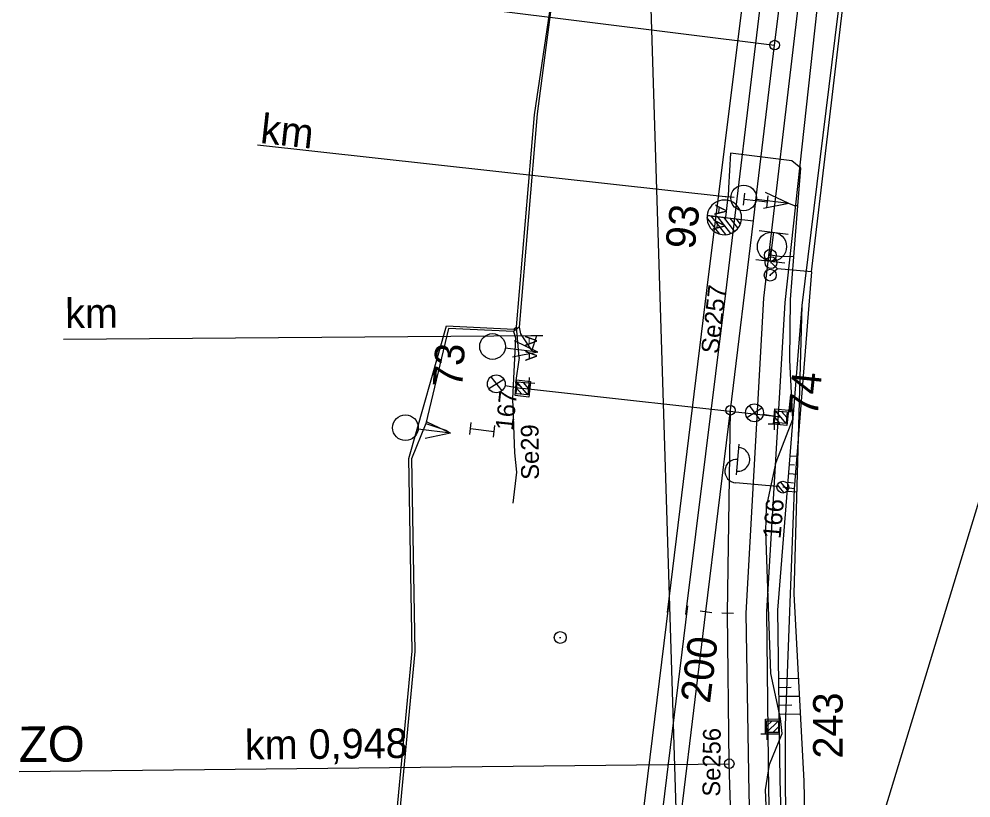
# Model space of a CAD drawing. Extents: x -598638 to -597933, y -1164002 to -1161904.
# Drawn here: x -598565.1 to -598484.7, y -1163354.5 to -1163288.8 of the extents above; entities that cross this region are included whole.
import ezdxf

# ---------------------------------------------------------------- set-up
doc = ezdxf.new("R2010")
doc.units = 0
for name, color, linetype in [('Vrstva 1', 7, 'Continuous'), ('Vrstva 11', 7, 'Continuous'), ('Vrstva 12', 7, 'Continuous'), ('Vrstva 13', 7, 'Continuous'), ('Vrstva 2', 7, 'Continuous'), ('Vrstva 25', 7, 'Continuous'), ('Vrstva 26', 7, 'Continuous'), ('Vrstva 28', 7, 'Continuous'), ('Vrstva 3', 7, 'Continuous'), ('Vrstva 31', 7, 'Continuous'), ('Vrstva 35', 7, 'Continuous'), ('Vrstva 4', 7, 'Continuous'), ('Vrstva 48', 7, 'Continuous'), ('Vrstva 49', 7, 'Continuous'), ('Vrstva 51', 7, 'Continuous'), ('Vrstva 6', 7, 'Continuous'), ('Vrstva 63', 7, 'Continuous'), ('Vrstva 7', 7, 'Continuous')]:
    doc.layers.add(name, color=color, linetype=linetype)

msp = doc.modelspace()

# ---------------------------------------------------------------- linework, layer by layer
at = {"layer": 'Vrstva 1'}
for p, q in [((-598560.794, -1163283.545), (-598501.254, -1163290.961)), ((-598565.086, -1163352.288), (-598505.089, -1163351.642))]:
    msp.add_line(p, q, dxfattribs=at)
for points in [[(-598501.254, -1163290.961), (-598497.592, -1163261.561)], [(-598503.032, -1163305.812), (-598502.849, -1163304.086), (-598501.254, -1163290.961)], [(-598507.057, -1163338.802), (-598504.981, -1163321.789), (-598503.032, -1163305.812)], [(-598505.226, -1163338.92), (-598504.981, -1163321.789)], [(-598540.061, -1163609.51), (-598538.55, -1163597.18), (-598535.661, -1163573.393), (-598532.502, -1163547.551), (-598529.47, -1163522.734), (-598526.451, -1163497.915), (-598523.419, -1163473.102), (-598521.347, -1163456.074), (-598520.4, -1163448.28), (-598517.374, -1163423.469), (-598514.348, -1163398.653), (-598511.323, -1163373.834), (-598509.75, -1163360.838), (-598508.294, -1163349.021), (-598507.057, -1163338.802)], [(-598505.089, -1163351.642), (-598505.226, -1163338.92)], [(-598504.357, -1163374.632), (-598504.42, -1163373.167), (-598504.722, -1163363.13), (-598505.089, -1163351.642)]]:
    msp.add_lwpolyline(points, dxfattribs=at)
for centre in [(-598501.254, -1163290.961), (-598505.089, -1163351.642)]:
    msp.add_circle(centre, 0.4, dxfattribs=at)
at = {"layer": 'Vrstva 11'}
for p, q in [((-598522.096, -1163320.49), (-598523.007, -1163319.413)), ((-598522.049, -1163319.965), (-598522.482, -1163319.454)), ((-598522.624, -1163320.446), (-598523.051, -1163319.941)), ((-598500.287, -1163322.93), (-598501.197, -1163321.853)), ((-598500.239, -1163322.405), (-598500.671, -1163321.894)), ((-598500.815, -1163322.885), (-598501.241, -1163322.381)), ((-598501.94, -1163348.477), (-598501.473, -1163348.01)), ((-598501.94, -1163349.007), (-598500.943, -1163348.01)), ((-598501.413, -1163349.01), (-598500.94, -1163348.537))]:
    msp.add_line(p, q, dxfattribs=at)
for points in [[(-598523.09, -1163320.407), (-598523.007, -1163319.41), (-598522.01, -1163319.493), (-598522.093, -1163320.49)], [(-598501.28, -1163322.846), (-598501.196, -1163321.85), (-598500.2, -1163321.934), (-598500.284, -1163322.93)], [(-598501.94, -1163348.01), (-598500.94, -1163348.01), (-598500.94, -1163349.01), (-598501.94, -1163349.01)]]:
    msp.add_lwpolyline(points, close=True, dxfattribs=at)
for points in [[(-598523.09, -1163320.407), (-598523.007, -1163319.41), (-598522.01, -1163319.493), (-598522.093, -1163320.49), (-598523.09, -1163320.407)], [(-598500.74, -1163322.39), (-598522.55, -1163319.95)], [(-598501.28, -1163322.846), (-598501.196, -1163321.85), (-598500.2, -1163321.934), (-598500.284, -1163322.93), (-598501.28, -1163322.846)], [(-598501.94, -1163348.01), (-598500.94, -1163348.01), (-598500.94, -1163349.01), (-598501.94, -1163349.01), (-598501.94, -1163348.01)]]:
    msp.add_lwpolyline(points, dxfattribs=at)
at = {"layer": 'Vrstva 12'}
for points in [[(-598521.89, -1163319.38), (-598522.03, -1163320.68), (-598523.17, -1163320.56), (-598523.06, -1163319.24), (-598521.89, -1163319.38)], [(-598501.35, -1163322.98), (-598501.24, -1163321.67), (-598500.09, -1163321.79), (-598500.22, -1163323.09), (-598501.35, -1163322.98)], [(-598502.02, -1163349.16), (-598502.04, -1163347.87), (-598500.86, -1163347.86), (-598500.87, -1163349.14), (-598502.02, -1163349.16)]]:
    msp.add_lwpolyline(points, dxfattribs=at)
at = {"layer": 'Vrstva 13'}
msp.add_lwpolyline([(-598494.35, -1163419.483), (-598496.011, -1163400.454), (-598498.249, -1163378.174), (-598498.761, -1163353.124), (-598499.609, -1163337.312), (-598498.929, -1163312.944), (-598495.877, -1163288.306), (-598493.588, -1163272.056)], dxfattribs=at)
at = {"layer": 'Vrstva 2'}
for p, q in [((-598505.886, -1163306.926), (-598506.977, -1163305.531)), ((-598506.969, -1163305.334), (-598504.064, -1163305.689)), ((-598506.969, -1163305.335), (-598506.969, -1163305.334)), ((-598506.967, -1163305.343), (-598503.032, -1163305.812)), ((-598505.373, -1163306.965), (-598506.615, -1163305.377)), ((-598504.968, -1163306.865), (-598506.082, -1163305.442)), ((-598504.634, -1163306.675), (-598505.548, -1163305.507)), ((-598504.362, -1163306.407), (-598505.015, -1163305.573)), ((-598504.158, -1163306.05), (-598504.481, -1163305.638)), ((-598507.553, -1163338.741), (-598506.561, -1163338.862)), ((-598505.726, -1163338.913), (-598504.726, -1163338.927))]:
    msp.add_line(p, q, dxfattribs=at)
for points in [[(-598507.057, -1163338.802), (-598504.981, -1163321.789), (-598503.032, -1163305.812)], [(-598505.226, -1163338.92), (-598504.981, -1163321.789)]]:
    msp.add_lwpolyline(points, dxfattribs=at)
msp.add_circle((-598504.984, -1163321.801), 0.4, dxfattribs=at)
for centre, radius, start, end in [((-598505.507, -1163305.511), 1.462, 352.97514, 173.44466), ((-598505.508, -1163305.513), 1.464, 173.06467, 353.02552)]:
    msp.add_arc(centre, radius, start, end, dxfattribs=at)
at = {"layer": 'Vrstva 25'}
for p, q in [((-598501.68, -1163308.71), (-598501.58, -1163308.71)), ((-598501.608, -1163309.333), (-598501.508, -1163309.333)), ((-598501.677, -1163310.393), (-598501.577, -1163310.393)), ((-598525.412, -1163319.968), (-598524.135, -1163319.168)), ((-598525.227, -1163318.97), (-598524.305, -1163320.164)), ((-598524.029, -1163319.699), (-598522.55, -1163319.95)), ((-598503.602, -1163322.408), (-598502.325, -1163321.608)), ((-598503.417, -1163321.41), (-598502.495, -1163322.604)), ((-598502.219, -1163322.139), (-598500.74, -1163322.39)), ((-598504.484, -1163327.238), (-598504.253, -1163324.648)), ((-598501.06, -1163328.247), (-598504.546, -1163327.935)), ((-598500.459, -1163328.78), (-598501.023, -1163328.105)), ((-598500.148, -1163328.568), (-598500.762, -1163327.833))]:
    msp.add_line(p, q, dxfattribs=at)
for centre, radius in [((-598501.625, -1163308.714), 0.5), ((-598501.558, -1163309.333), 0.5), ((-598501.627, -1163310.393), 0.5), ((-598524.772, -1163319.571), 0.754), ((-598502.962, -1163322.011), 0.754), ((-598500.562, -1163328.291), 0.5), ((-598500.562, -1163328.291), 0.5)]:
    msp.add_circle(centre, radius, dxfattribs=at)
for centre, start, end in [((-598504.356, -1163325.944), 264.19616, 85.60131), ((-598504.457, -1163326.939), 84.89874, 264.89874)]:
    msp.add_arc(centre, 1, start, end, dxfattribs=at)
at = {"layer": 'Vrstva 26'}
for points in [[(-598528.971, -1163314.666), (-598523.294, -1163314.938), (-598523.068, -1163314.754), (-598521.548, -1163296.85), (-598515.642, -1163257.008), (-598514.368, -1163247.311)], [(-598498.151, -1163310.108), (-598494.861, -1163282.253), (-598493.585, -1163270.675)], [(-598498.151, -1163310.108), (-598501.018, -1163309.853), (-598501.627, -1163310.393)], [(-598501.018, -1163309.853), (-598501.558, -1163309.333)], [(-598498.151, -1163310.108), (-598499.599, -1163328.429), (-598500.358, -1163348.412), (-598500.307, -1163372.443), (-598499.677, -1163378.168), (-598498.772, -1163390.367), (-598499.181, -1163390.54), (-598499.381, -1163390.672)], [(-598537.412, -1163388.462), (-598535.789, -1163374.512), (-598534.155, -1163366.253), (-598531.883, -1163342.146), (-598532.145, -1163325.87), (-598528.971, -1163314.666)], [(-598522.851, -1163317.339), (-598523.068, -1163314.754)], [(-598522.851, -1163317.339), (-598523.133, -1163319.494), (-598522.808, -1163319.709)], [(-598499.599, -1163328.429), (-598500.562, -1163328.291)]]:
    msp.add_lwpolyline(points, dxfattribs=at)
at = {"layer": 'Vrstva 28'}
for points in [[(-598498.098, -1163248.333), (-598512.865, -1163246.033), (-598514.062, -1163246.837), (-598514.563, -1163249.648), (-598515.468, -1163257.408), (-598517.41, -1163266.31), (-598517.62, -1163268.03), (-598519.633, -1163283.828), (-598521.321, -1163296.772), (-598522.85, -1163314.775), (-598523.305, -1163315.147), (-598528.804, -1163314.884)], [(-598507.52, -1163372.71), (-598501.31, -1163372.1), (-598501.6, -1163363.82), (-598502.03, -1163353.84), (-598501.69, -1163351.72), (-598500.63, -1163349.09), (-598500.75, -1163347.83), (-598501.57, -1163344.03), (-598502, -1163332.02), (-598501.94, -1163329.98), (-598501.12, -1163326.18), (-598499.72, -1163322.54), (-598499.97, -1163317.56), (-598499.92, -1163312.46), (-598499.63, -1163308.85), (-598499.29, -1163304.55), (-598499.04, -1163301.37), (-598499.81, -1163300.75), (-598504.99, -1163300.1), (-598505.15, -1163303.01), (-598505.18, -1163303.79)], [(-598499.29, -1163304.55), (-598499.57, -1163304.55), (-598500.06, -1163304.34)], [(-598499.63, -1163308.85), (-598500.84, -1163308.82), (-598501.63, -1163308.71), (-598501.48, -1163307.99)], [(-598528.804, -1163314.884), (-598530.72, -1163322.93), (-598531.923, -1163325.895), (-598531.661, -1163342.171), (-598533.933, -1163366.278), (-598535.552, -1163374.399), (-598536.6, -1163386.06), (-598535.39, -1163386.27), (-598534.78, -1163386.47)], [(-598523.305, -1163315.147), (-598523.16, -1163315.67), (-598523.41, -1163320.83), (-598523.22, -1163325.38), (-598523.05, -1163327.02), (-598523.37, -1163329.63)], [(-598522.85, -1163314.775), (-598522.73, -1163315.35), (-598521.78, -1163316.79), (-598521.34, -1163315.49)], [(-598521.78, -1163316.79), (-598521.27, -1163316.88)], [(-598530.72, -1163322.93), (-598529.04, -1163323.48), (-598528.63, -1163323.74)]]:
    msp.add_lwpolyline(points, dxfattribs=at)
at = {"layer": 'Vrstva 3'}
for p, q in [((-598500.06, -1163304.34), (-598502.032, -1163303.405)), ((-598503.899, -1163304.47), (-598503.786, -1163303.476)), ((-598503.843, -1163303.973), (-598501.855, -1163304.199)), ((-598500.06, -1163304.34), (-598502.8, -1163304.007)), ((-598501.912, -1163304.696), (-598501.799, -1163303.702)), ((-598500.06, -1163304.34), (-598502.198, -1163304.775)), ((-598502.554, -1163306.618), (-598500.108, -1163306.916)), ((-598501.629, -1163309.213), (-598501.331, -1163306.767)), ((-598502.852, -1163309.064), (-598500.406, -1163309.362)), ((-598521.27, -1163316.88), (-598523.241, -1163315.944)), ((-598521.27, -1163316.88), (-598524.01, -1163316.546)), ((-598521.27, -1163316.88), (-598523.408, -1163317.314)), ((-598528.63, -1163323.74), (-598531.37, -1163323.406)), ((-598528.63, -1163323.74), (-598530.601, -1163322.804)), ((-598527.003, -1163323.835), (-598526.882, -1163322.843)), ((-598526.943, -1163323.339), (-598524.957, -1163323.581)), ((-598525.018, -1163324.077), (-598524.897, -1163323.085)), ((-598528.63, -1163323.74), (-598530.768, -1163324.174))]:
    msp.add_line(p, q, dxfattribs=at)
for centre, radius in [((-598503.876, -1163303.872), 1.084), ((-598501.483, -1163307.982), 1.232), ((-598525.084, -1163316.415), 1.084), ((-598532.442, -1163323.271), 1.084)]:
    msp.add_circle(centre, radius, dxfattribs=at)
at = {"layer": 'Vrstva 31'}
for points in [[(-598514.062, -1163246.837), (-598514.563, -1163249.648), (-598515.468, -1163257.408), (-598517.41, -1163266.31), (-598517.62, -1163268.03), (-598519.633, -1163283.828), (-598521.321, -1163296.772), (-598522.85, -1163314.775), (-598523.305, -1163315.147)], [(-598523.305, -1163315.147), (-598528.804, -1163314.884), (-598530.72, -1163322.93), (-598531.923, -1163325.895), (-598531.661, -1163342.171), (-598533.933, -1163366.278), (-598535.552, -1163374.399), (-598536.6, -1163386.06), (-598537.199, -1163388.446)]]:
    msp.add_lwpolyline(points, dxfattribs=at)
at = {"layer": 'Vrstva 35'}
for points in [[(-598499.81, -1163300.75), (-598504.99, -1163300.1)], [(-598523.305, -1163315.147), (-598528.804, -1163314.884)]]:
    msp.add_lwpolyline(points, dxfattribs=at)
at = {"layer": 'Vrstva 4'}
msp.add_lwpolyline([(-598497.798, -1163553.336), (-598494.995, -1163527.601), (-598492.818, -1163506.812), (-598492.18, -1163480.33), (-598492.913, -1163450.825), (-598495.032, -1163426.834), (-598497.953, -1163400.465), (-598500.02, -1163378.635), (-598500.795, -1163353.032), (-598500.992, -1163338.686), (-598498.929, -1163312.944)], dxfattribs=at)
at = {"layer": 'Vrstva 48'}
for p, q in [((-598499.285, -1163325.717), (-598499.948, -1163325.664)), ((-598499.587, -1163326.445), (-598500.008, -1163326.411)), ((-598499.327, -1163327.218), (-598500.068, -1163327.159)), ((-598499.66, -1163327.944), (-598500.128, -1163327.906)), ((-598499.369, -1163328.72), (-598500.188, -1163328.654)), ((-598499.226, -1163344.456), (-598500.912, -1163344.479)), ((-598499.872, -1163345.215), (-598500.902, -1163345.229)), ((-598499.145, -1163345.955), (-598500.892, -1163345.979)), ((-598499.816, -1163346.714), (-598500.882, -1163346.728)), ((-598499.065, -1163347.454), (-598500.871, -1163347.478))]:
    msp.add_line(p, q, dxfattribs=at)
at = {"layer": 'Vrstva 49'}
msp.add_lwpolyline([(-598391.197, -1163180.19), (-598395.305, -1163187.937), (-598394.98, -1163196.89), (-598419.634, -1163238.873), (-598429.644, -1163245.8), (-598443.382, -1163271.777), (-598461.098, -1163296.975), (-598474.043, -1163315.865), (-598479.917, -1163316.087), (-598492.118, -1163356.078), (-598498.501, -1163366.442)], dxfattribs=at)
at = {"layer": 'Vrstva 51'}
for points in [[(-598508.751, -1163339.037), (-598505.366, -1163311.898), (-598502.422, -1163287.319), (-598499.043, -1163261.737), (-598500.956, -1163261.466), (-598503.952, -1163287.055), (-598507.023, -1163311.685), (-598510.331, -1163338.871)], [(-598501.352, -1163557.294), (-598497.322, -1163527.011), (-598495.22, -1163506.407), (-598494.37, -1163480.26), (-598495.305, -1163450.791), (-598497.315, -1163426.39), (-598500.887, -1163400.701), (-598502.656, -1163378.776), (-598503.412, -1163354.17), (-598503.666, -1163338.931), (-598502.177, -1163312.329), (-598499.265, -1163287.777)], [(-598497.685, -1163287.962), (-598500.382, -1163312.707), (-598501.939, -1163338.79), (-598501.766, -1163354.027), (-598500.944, -1163378.633), (-598499.148, -1163400.517), (-598495.815, -1163426.176), (-598493.871, -1163450.799), (-598492.924, -1163480.338), (-598493.516, -1163506.634), (-598495.537, -1163527.526), (-598499.905, -1163557.48), (-598501.352, -1163557.294)], [(-598538.768, -1163586.309), (-598539.802, -1163586.224), (-598538.809, -1163572.569), (-598537.239, -1163559.929), (-598532.111, -1163517.921), (-598526.717, -1163473.944), (-598521.465, -1163429.602), (-598514.887, -1163376.546), (-598510.204, -1163338.254)], [(-598538.768, -1163586.309), (-598535.642, -1163560.269), (-598530.513, -1163518.107), (-598525.128, -1163474.169), (-598519.579, -1163429.781), (-598513.288, -1163376.745), (-598508.587, -1163338.31)]]:
    msp.add_lwpolyline(points, dxfattribs=at)
at = {"layer": 'Vrstva 6'}
for p, q in [((-598544.937, -1163299.386), (-598505.18, -1163303.79)), ((-598504.684, -1163303.844), (-598505.676, -1163303.736)), ((-598505.397, -1163305.758), (-598505.18, -1163303.79)), ((-598561.339, -1163315.806), (-598521.34, -1163315.49)), ((-598521.84, -1163315.494), (-598520.84, -1163315.486))]:
    msp.add_line(p, q, dxfattribs=at)
at = {"layer": 'Vrstva 63'}
msp.add_line((-598508.824, -1163378.896), (-598513.197, -1163240.04), dxfattribs=at)
at = {"layer": 'Vrstva 7'}
for p, q in [((-598521.511, -1163319.547), (-598522.509, -1163319.497)), ((-598521.985, -1163319.023), (-598522.035, -1163320.021)), ((-598501.305, -1163322.443), (-598501.305, -1163323.443)), ((-598501.805, -1163322.943), (-598500.805, -1163322.943)), ((-598519.418, -1163340.987), (-598519.318, -1163340.987)), ((-598502.416, -1163349.131), (-598501.416, -1163349.131)), ((-598501.916, -1163348.631), (-598501.916, -1163349.631))]:
    msp.add_line(p, q, dxfattribs=at)
msp.add_circle((-598519.368, -1163340.987), 0.5, dxfattribs=at)

# ---------------------------------------------------------------- texts
at = {"layer": 'Vrstva 1'}
for s, height, rotation, p in [('200', 2.5, 82.97586, (-598506.724, -1163346.605)), ('ZO', 3, 0.61698, (-598565.095, -1163351.511)), ('km 0,948', 2.5, 0.64165, (-598545.995, -1163351.304))]:
    msp.add_text(s, height=height, rotation=rotation, dxfattribs=at).set_placement(p)
at = {"layer": 'Vrstva 11'}
for s, rotation, p in [('73', 86.16932, (-598527.653, -1163319.95)), ('74', 84.02002, (-598497.644, -1163322.39)), ('243', 90, (-598495.506, -1163351.21))]:
    msp.add_text(s, height=2.5, rotation=rotation, dxfattribs=at).set_placement(p)
at = {"layer": 'Vrstva 2'}
msp.add_text('93', height=2.5, rotation=83.04495, dxfattribs=at).set_placement((-598508.028, -1163308.28))
at = {"layer": 'Vrstva 25'}
for s, rotation, p in [('167', 84.04166, (-598523.357, -1163323.557)), ('166', 84.89862, (-598500.762, -1163332.689))]:
    msp.add_text(s, height=1.5, rotation=rotation, dxfattribs=at).set_placement(p)
at = {"layer": 'Vrstva 6'}
for s, height, rotation, p in [('km ', 2.5, 353.67955, (-598544.771, -1163299.224)), ('  A A', 1, 263.67955, (-598506.174, -1163303.68)), ('Se257', 1.5, 83.67955, (-598505.99, -1163317.077)), ('km ', 2.5, 0.45294, (-598561.176, -1163314.865)), ('A A', 1, 270.45294, (-598522.34, -1163315.498)), ('Se29', 1.5, 90.45294, (-598521.164, -1163327.665)), ('Se256', 1.5, 89.48172, (-598505.858, -1163354.428))]:
    msp.add_text(s, height=height, rotation=rotation, dxfattribs=at).set_placement(p)

doc.saveas('drawing.dxf')
